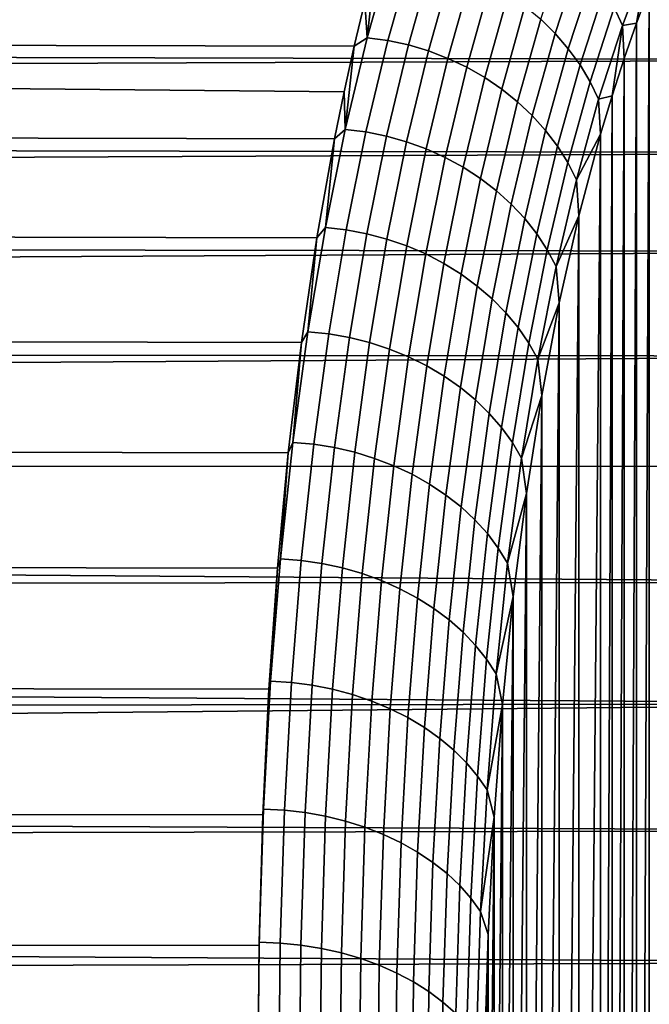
# Model space of a CAD drawing. Header units: metres. Extents: x -29 to 117, y -464 to 29.
# Tile 359 of 362: x 109.66 to 113.6, y 18.63 to 24.79. Entities that reach past the tile are written whole.
import ezdxf

# ---------------------------------------------------------------- set-up
doc = ezdxf.new("R2010")
doc.units = ezdxf.units.M
doc.layers.add('solid_24_501_056_XXX', color=7, linetype='CONTINUOUS')

msp = doc.modelspace()

# ---------------------------------------------------------------- linework, layer by layer
at = {"layer": 'solid_24_501_056_XXX'}
for points in [[(112.916756, 24.797125, 39.347851), (113.072418, 25.272263, 40.352066), (113.161942, 25.180782, 40.379963), (113.007401, 24.708027, 39.379578)], [(113.376907, 24.871229, 40.487835), (113.5373, 25.295656, 41.49284), (113.587845, 25.181114, 41.53141), (113.428871, 24.758963, 40.530933)], [(111.749367, 24.629692, 38.173134), (72.607018, 24.715385, 38.326878), (72.51284, 25.254356, 39.34985), (111.81559, 24.906208, 38.677582)], [(111.830841, 24.681471, 38.269028), (111.884552, 25.172926, 39.188599), (111.980644, 25.213671, 39.274151)], [(111.830841, 24.681471, 38.269028), (111.980644, 25.213671, 39.274151), (112.110023, 25.19445, 39.264996), (111.96051, 24.663662, 38.261143)], [(111.830841, 24.681471, 38.269028), (111.81559, 24.906208, 38.677582), (111.884552, 25.172926, 39.188599)], [(111.96051, 24.663662, 38.261143), (112.110023, 25.19445, 39.264996), (112.237663, 25.165226, 39.261139), (112.088547, 24.636044, 38.25893)], [(112.088547, 24.636044, 38.25893), (112.237663, 25.165226, 39.261139), (112.362717, 25.126211, 39.2626), (112.214096, 24.598812, 38.262409)], [(113.007401, 24.708027, 39.379578), (113.161942, 25.180782, 40.379963), (113.242935, 25.082947, 40.41206), (113.089577, 24.612621, 39.415722)], [(113.428871, 24.758963, 40.530933), (113.587845, 25.181114, 41.53141), (113.516075, 24.772739, 40.871204)], [(113.587845, 25.181114, 41.53141), (113.596306, 24.984777, 41.37722), (113.516075, 24.772739, 40.871204)], [(113.596306, 24.984777, 41.37722), (113.679047, 25.187059, 41.889301), (113.596367, 6.122445, 25.550089)], [(115.698448, 24.542198, 65.989052), (115.6269, 25.08449, 64.991165), (68.192917, 24.940754, 65.265137), (68.067963, 24.657635, 65.784477)], [(112.214096, 24.598812, 38.262409), (112.362717, 25.126211, 39.2626), (112.484215, 25.0777, 39.269363), (112.336205, 24.552252, 38.271542)], [(113.089577, 24.612621, 39.415722), (113.242935, 25.082947, 40.41206), (113.314774, 24.9795, 40.448109), (113.162666, 24.511639, 39.456001)], [(112.336205, 24.552252, 38.271542), (112.484215, 25.0777, 39.269363), (112.601242, 25.020063, 39.281384), (112.453941, 24.496719, 38.286266)], [(112.453941, 24.496719, 38.286266), (112.601242, 25.020063, 39.281384), (112.712898, 24.953741, 39.298561), (112.566399, 24.432638, 38.306469)], [(113.162666, 24.511639, 39.456001), (113.314774, 24.9795, 40.448109), (113.376907, 24.871229, 40.487835), (113.226097, 24.405849, 39.500114)], [(113.516075, 24.772739, 40.871204), (113.596306, 24.984777, 41.37722), (113.516136, 6.657597, 25.671028)], [(113.596306, 24.984777, 41.37722), (113.596367, 6.122445, 25.550089), (113.516136, 6.657597, 25.671028)], [(111.830841, 24.681471, 38.269028), (111.749367, 24.629692, 38.173134), (111.81559, 24.906208, 38.677582)], [(112.566399, 24.432638, 38.306469), (112.712898, 24.953741, 39.298561), (112.818344, 24.879238, 39.320774), (112.672722, 24.360497, 38.331993)], [(112.672722, 24.360497, 38.331993), (112.818344, 24.879238, 39.320774), (112.916756, 24.797125, 39.347851), (112.77211, 24.280846, 38.362648)], [(113.226097, 24.405849, 39.500114), (113.376907, 24.871229, 40.487835), (113.428871, 24.758963, 40.530933), (113.279404, 24.296059, 39.547718)], [(112.77211, 24.280846, 38.362648), (112.916756, 24.797125, 39.347851), (113.007401, 24.708027, 39.379578), (112.8638, 24.19429, 38.398193)], [(113.428871, 24.758963, 40.530933), (113.516075, 24.772739, 40.871204), (113.438393, 24.55057, 40.370613)], [(113.438393, 24.55057, 40.370613), (113.516075, 24.772739, 40.871204), (113.438446, 7.189163, 25.802887)], [(113.516075, 24.772739, 40.871204), (113.516136, 6.657597, 25.671028), (113.438446, 7.189163, 25.802887)], [(111.62619, 24.047878, 37.184475), (72.691628, 24.135492, 37.327621), (72.607018, 24.715385, 38.326878), (111.686142, 24.343531, 37.675385)], [(111.749367, 24.629692, 38.173134), (111.686142, 24.343531, 37.675385), (72.607018, 24.715385, 38.326878)], [(113.279404, 24.296059, 39.547718), (113.428871, 24.758963, 40.530933), (113.363403, 24.318699, 39.87595)], [(113.428871, 24.758963, 40.530933), (113.438393, 24.55057, 40.370613), (113.363403, 24.318699, 39.87595)], [(67.96978, 24.508337, 66.046883), (67.942596, 24.363657, 66.297852), (115.698448, 24.542198, 65.989052), (68.067963, 24.657635, 65.784477)], [(111.693489, 24.108068, 37.284569), (111.749367, 24.629692, 38.173134), (111.830841, 24.681471, 38.269028)], [(111.693489, 24.108068, 37.284569), (111.830841, 24.681471, 38.269028), (111.96051, 24.663662, 38.261143), (111.823418, 24.091709, 37.277977)], [(111.823418, 24.091709, 37.277977), (111.96051, 24.663662, 38.261143), (112.088547, 24.636044, 38.25893), (111.951828, 24.06575, 37.277439)], [(112.8638, 24.19429, 38.398193), (113.007401, 24.708027, 39.379578), (113.089577, 24.612621, 39.415722), (112.947083, 24.101494, 38.438366)], [(111.693489, 24.108068, 37.284569), (111.686142, 24.343531, 37.675385), (111.749367, 24.629692, 38.173134)], [(111.951828, 24.06575, 37.277439), (112.088547, 24.636044, 38.25893), (112.214096, 24.598812, 38.262409), (112.077843, 24.030376, 37.282948)], [(112.077843, 24.030376, 37.282948), (112.214096, 24.598812, 38.262409), (112.336205, 24.552252, 38.271542), (112.200508, 23.985861, 37.29446)], [(112.947083, 24.101494, 38.438366), (113.089577, 24.612621, 39.415722), (113.162666, 24.511639, 39.456001), (113.021332, 24.003162, 38.482853)], [(115.756126, 23.961636, 66.962082), (115.698448, 24.542198, 65.989052), (67.942596, 24.363657, 66.297852), (67.816757, 24.058933, 66.805061)], [(112.200508, 23.985861, 37.29446), (112.336205, 24.552252, 38.271542), (112.453941, 24.496719, 38.286266), (112.318886, 23.932541, 37.311897)], [(113.363403, 24.318699, 39.87595), (113.438393, 24.55057, 40.370613), (113.363457, 7.716577, 25.945328)], [(113.438393, 24.55057, 40.370613), (113.438446, 7.189163, 25.802887), (113.363457, 7.716577, 25.945328)], [(112.318886, 23.932541, 37.311897), (112.453941, 24.496719, 38.286266), (112.566399, 24.432638, 38.306469), (112.432083, 23.870823, 37.335117)], [(113.021332, 24.003162, 38.482853), (113.162666, 24.511639, 39.456001), (113.226097, 24.405849, 39.500114), (113.085983, 23.900045, 38.531319)], [(112.432083, 23.870823, 37.335117), (112.566399, 24.432638, 38.306469), (112.672722, 24.360497, 38.331993), (112.53923, 23.801178, 37.363945)], [(113.085983, 23.900045, 38.531319), (113.226097, 24.405849, 39.500114), (113.279404, 24.296059, 39.547718), (113.140541, 23.792933, 38.583393)], [(111.693489, 24.108068, 37.284569), (111.62619, 24.047878, 37.184475), (111.686142, 24.343531, 37.675385)], [(112.53923, 23.801178, 37.363945), (112.672722, 24.360497, 38.331993), (112.77211, 24.280846, 38.362648), (112.639511, 23.724138, 37.398163)], [(112.639511, 23.724138, 37.398163), (112.77211, 24.280846, 38.362648), (112.8638, 24.19429, 38.398193), (112.732155, 23.640289, 37.437508)], [(113.140541, 23.792933, 38.583393), (113.279404, 24.296059, 39.547718), (113.29126, 24.077612, 39.387798)], [(113.279404, 24.296059, 39.547718), (113.363403, 24.318699, 39.87595), (113.29126, 24.077612, 39.387798)], [(113.29126, 24.077612, 39.387798), (113.363403, 24.318699, 39.87595), (113.291306, 8.23918, 26.097977)], [(113.363403, 24.318699, 39.87595), (113.363457, 7.716577, 25.945328), (113.291306, 8.23918, 26.097977)], [(112.732155, 23.640289, 37.437508), (112.8638, 24.19429, 38.398193), (112.947083, 24.101494, 38.438366), (112.81646, 23.550274, 37.481678)], [(111.516136, 23.428877, 36.223923), (72.766525, 23.515759, 36.353706), (72.691628, 24.135492, 37.327621), (111.62619, 24.047878, 37.184475)], [(111.569618, 23.494257, 36.322529), (111.62619, 24.047878, 37.184475), (111.693489, 24.108068, 37.284569)], [(111.569618, 23.494257, 36.322529), (111.693489, 24.108068, 37.284569), (111.823418, 24.091709, 37.277977), (111.699783, 23.479385, 36.317257)], [(112.81646, 23.550274, 37.481678), (112.947083, 24.101494, 38.438366), (113.021332, 24.003162, 38.482853), (112.891777, 23.454775, 37.530342)], [(67.721123, 23.923817, 67.020561), (67.690392, 23.743587, 67.305878), (115.756126, 23.961636, 66.962082), (67.816757, 24.058933, 66.805061)], [(111.569618, 23.494257, 36.322529), (111.516136, 23.428877, 36.223923), (111.62619, 24.047878, 37.184475)], [(111.699783, 23.479385, 36.317257), (111.823418, 24.091709, 37.277977), (111.951828, 24.06575, 37.277439), (111.828522, 23.455139, 36.318409)], [(111.828522, 23.455139, 36.318409), (111.951828, 24.06575, 37.277439), (112.077843, 24.030376, 37.282948), (111.954956, 23.421698, 36.325962)], [(113.140541, 23.792933, 38.583393), (113.29126, 24.077612, 39.387798), (113.155899, 23.567869, 38.431095)], [(113.155899, 23.567869, 38.431095), (113.29126, 24.077612, 39.387798), (113.155945, 9.269874, 26.433834)], [(113.29126, 24.077612, 39.387798), (113.291306, 8.23918, 26.097977), (113.155945, 9.269874, 26.433834)], [(111.954956, 23.421698, 36.325962), (112.077843, 24.030376, 37.282948), (112.200508, 23.985861, 37.29446), (112.078133, 23.379311, 36.339863)], [(112.078133, 23.379311, 36.339863), (112.200508, 23.985861, 37.29446), (112.318886, 23.932541, 37.311897), (112.197098, 23.328306, 36.360004)], [(112.891777, 23.454775, 37.530342), (113.021332, 24.003162, 38.482853), (113.085983, 23.900045, 38.531319), (112.95755, 23.354525, 37.583122)], [(115.79953, 23.343454, 67.909683), (115.756126, 23.961636, 66.962082), (67.690392, 23.743587, 67.305878), (67.563675, 23.417774, 67.800049)], [(112.197098, 23.328306, 36.360004), (112.318886, 23.932541, 37.311897), (112.432083, 23.870823, 37.335117), (112.310966, 23.269072, 36.386234)], [(112.310966, 23.269072, 36.386234), (112.432083, 23.870823, 37.335117), (112.53923, 23.801178, 37.363945), (112.418846, 23.202057, 36.41835)], [(112.95755, 23.354525, 37.583122), (113.085983, 23.900045, 38.531319), (113.140541, 23.792933, 38.583393), (113.013252, 23.250284, 37.639622)], [(112.418846, 23.202057, 36.41835), (112.53923, 23.801178, 37.363945), (112.639511, 23.724138, 37.398163), (112.519936, 23.127777, 36.456112)], [(113.013252, 23.250284, 37.639622), (113.140541, 23.792933, 38.583393), (113.155899, 23.567869, 38.431095)], [(112.519936, 23.127777, 36.456112), (112.639511, 23.724138, 37.398163), (112.732155, 23.640289, 37.437508), (112.613449, 23.046795, 36.499222)], [(112.613449, 23.046795, 36.499222), (112.732155, 23.640289, 37.437508), (112.81646, 23.550274, 37.481678), (112.698677, 22.959728, 36.547359)], [(112.698677, 22.959728, 36.547359), (112.81646, 23.550274, 37.481678), (112.891777, 23.454775, 37.530342), (112.774971, 22.867245, 36.600159)], [(113.013252, 23.250284, 37.639622), (113.155899, 23.567869, 38.431095), (113.032997, 23.022209, 37.500889)], [(113.032997, 23.022209, 37.500889), (113.155899, 23.567869, 38.431095), (113.033043, 10.280712, 26.809666)], [(113.155899, 23.567869, 38.431095), (113.155945, 9.269874, 26.433834), (113.033043, 10.280712, 26.809666)], [(111.419472, 22.773951, 35.29248), (72.831642, 22.857218, 35.406567), (72.766525, 23.515759, 36.353706), (111.516136, 23.428877, 36.223923)], [(111.460205, 22.840876, 35.38467), (111.516136, 23.428877, 36.223923), (111.569618, 23.494257, 36.322529)], [(111.460205, 22.840876, 35.38467), (111.569618, 23.494257, 36.322529), (111.699783, 23.479385, 36.317257), (111.590591, 22.827526, 35.380745)], [(111.590591, 22.827526, 35.380745), (111.699783, 23.479385, 36.317257), (111.828522, 23.455139, 36.318409), (111.71962, 22.805048, 35.383598)], [(67.471153, 23.300739, 67.969666), (67.436783, 23.081654, 68.287315), (115.79953, 23.343454, 67.909683), (67.563675, 23.417774, 67.800049)], [(111.460205, 22.840876, 35.38467), (111.419472, 22.773951, 35.29248), (111.516136, 23.428877, 36.223923)], [(111.71962, 22.805048, 35.383598), (111.828522, 23.455139, 36.318409), (111.954956, 23.421698, 36.325962), (111.846428, 22.773603, 35.393208)], [(111.846428, 22.773603, 35.393208), (111.954956, 23.421698, 36.325962), (112.078133, 23.379311, 36.339863), (111.970047, 22.733435, 35.409492)], [(112.774971, 22.867245, 36.600159), (112.891777, 23.454775, 37.530342), (112.95755, 23.354525, 37.583122), (112.841743, 22.770046, 36.657207)], [(111.970047, 22.733435, 35.409492), (112.078133, 23.379311, 36.339863), (112.197098, 23.328306, 36.360004), (112.089546, 22.684847, 35.432335)], [(112.841743, 22.770046, 36.657207), (112.95755, 23.354525, 37.583122), (113.013252, 23.250284, 37.639622), (112.898499, 22.668877, 36.718082)], [(115.828644, 22.688797, 68.83046), (115.79953, 23.343454, 67.909683), (67.436783, 23.081654, 68.287315), (67.309654, 22.735367, 68.767479)], [(112.089546, 22.684847, 35.432335), (112.197098, 23.328306, 36.360004), (112.310966, 23.269072, 36.386234), (112.204002, 22.628212, 35.461559)], [(112.204002, 22.628212, 35.461559), (112.310966, 23.269072, 36.386234), (112.418846, 23.202057, 36.41835), (112.312538, 22.563959, 35.496941)], [(112.898499, 22.668877, 36.718082), (113.013252, 23.250284, 37.639622), (113.032997, 23.022209, 37.500889)], [(112.312538, 22.563959, 35.496941), (112.418846, 23.202057, 36.41835), (112.519936, 23.127777, 36.456112), (112.414337, 22.49258, 35.538208)], [(112.414337, 22.49258, 35.538208), (112.519936, 23.127777, 36.456112), (112.613449, 23.046795, 36.499222), (112.508621, 22.414619, 35.585052)], [(112.508621, 22.414619, 35.585052), (112.613449, 23.046795, 36.499222), (112.698677, 22.959728, 36.547359), (112.594673, 22.330671, 35.637112)], [(112.898499, 22.668877, 36.718082), (113.032997, 23.022209, 37.500889), (112.923271, 22.442587, 36.598961)], [(112.923271, 22.442587, 36.598961), (113.032997, 23.022209, 37.500889), (112.923309, 11.269585, 27.223843)], [(113.032997, 23.022209, 37.500889), (113.033043, 10.280712, 26.809666), (112.923309, 11.269585, 27.223843)], [(112.594673, 22.330671, 35.637112), (112.698677, 22.959728, 36.547359), (112.774971, 22.867245, 36.600159), (112.671822, 22.241377, 35.693993)], [(112.671822, 22.241377, 35.693993), (112.774971, 22.867245, 36.600159), (112.841743, 22.770046, 36.657207), (112.739494, 22.147417, 35.755257)], [(111.336983, 22.084316, 34.391064), (72.886871, 22.16098, 34.487637), (72.831642, 22.857218, 35.406567), (111.419472, 22.773951, 35.29248)], [(111.366081, 22.148994, 34.472763), (111.419472, 22.773951, 35.29248), (111.460205, 22.840876, 35.38467)], [(111.366081, 22.148994, 34.472763), (111.460205, 22.840876, 35.38467), (111.590591, 22.827526, 35.380745), (111.496651, 22.137197, 34.4702)], [(111.496651, 22.137197, 34.4702), (111.590591, 22.827526, 35.380745), (111.71962, 22.805048, 35.383598), (111.625931, 22.116535, 34.47477)], [(111.625931, 22.116535, 34.47477), (111.71962, 22.805048, 35.383598), (111.846428, 22.773603, 35.393208), (111.753059, 22.087154, 34.486431)], [(111.366081, 22.148994, 34.472763), (111.336983, 22.084316, 34.391064), (111.419472, 22.773951, 35.29248)], [(111.753059, 22.087154, 34.486431), (111.846428, 22.773603, 35.393208), (111.970047, 22.733435, 35.409492), (111.877068, 22.049284, 34.505096)], [(112.739494, 22.147417, 35.755257), (112.841743, 22.770046, 36.657207), (112.898499, 22.668877, 36.718082), (112.797173, 22.049507, 35.820438)], [(115.843224, 21.998198, 69.723892), (115.828644, 22.688797, 68.83046), (67.182228, 22.379049, 69.240334), (67.054688, 22.012886, 69.705635)], [(67.220245, 22.640129, 68.892761), (67.182228, 22.379049, 69.240334), (115.828644, 22.688797, 68.83046), (67.309654, 22.735367, 68.767479)], [(111.877068, 22.049284, 34.505096), (111.970047, 22.733435, 35.409492), (112.089546, 22.684847, 35.432335), (111.997017, 22.00321, 34.530624)], [(111.997017, 22.00321, 34.530624), (112.089546, 22.684847, 35.432335), (112.204002, 22.628212, 35.461559), (112.111984, 21.949284, 34.562817)], [(112.111984, 21.949284, 34.562817), (112.204002, 22.628212, 35.461559), (112.312538, 22.563959, 35.496941), (112.221092, 21.887918, 34.601433)], [(112.797173, 22.049507, 35.820438), (112.898499, 22.668877, 36.718082), (112.923271, 22.442587, 36.598961)], [(112.221092, 21.887918, 34.601433), (112.312538, 22.563959, 35.496941), (112.414337, 22.49258, 35.538208), (112.323509, 21.81958, 34.646175)], [(112.323509, 21.81958, 34.646175), (112.414337, 22.49258, 35.538208), (112.508621, 22.414619, 35.585052), (112.418457, 21.744791, 34.696701)], [(112.797173, 22.049507, 35.820438), (112.923271, 22.442587, 36.598961), (112.827202, 21.829659, 35.725407)], [(112.827202, 21.829659, 35.725407), (112.923271, 22.442587, 36.598961), (112.82724, 12.236304, 27.675751)], [(112.923271, 22.442587, 36.598961), (112.923309, 11.269585, 27.223843), (112.82724, 12.236304, 27.675751)], [(112.418457, 21.744791, 34.696701), (112.508621, 22.414619, 35.585052), (112.594673, 22.330671, 35.637112), (112.505211, 21.664122, 34.752628)], [(112.505211, 21.664122, 34.752628), (112.594673, 22.330671, 35.637112), (112.671822, 22.241377, 35.693993), (112.583107, 21.578188, 34.81353)], [(112.583107, 21.578188, 34.81353), (112.671822, 22.241377, 35.693993), (112.739494, 22.147417, 35.755257), (112.65155, 21.487644, 34.878941)], [(111.268867, 21.36117, 33.52055), (72.932167, 21.428164, 33.59827), (72.886871, 22.16098, 34.487637), (111.336983, 22.084316, 34.391064)], [(111.287994, 21.419746, 33.588581), (111.336983, 22.084316, 34.391064), (111.366081, 22.148994, 34.472763)], [(111.287994, 21.419746, 33.588581), (111.366081, 22.148994, 34.472763), (111.496651, 22.137197, 34.4702), (111.418716, 21.409531, 33.587395)], [(111.418716, 21.409531, 33.587395), (111.496651, 22.137197, 34.4702), (111.625931, 22.116535, 34.47477), (111.548203, 21.390728, 33.593681)], [(112.65155, 21.487644, 34.878941), (112.739494, 22.147417, 35.755257), (112.797173, 22.049507, 35.820438), (112.710022, 21.393181, 34.94836)], [(111.287994, 21.419746, 33.588581), (111.268867, 21.36117, 33.52055), (111.336983, 22.084316, 34.391064)], [(111.548203, 21.390728, 33.593681), (111.625931, 22.116535, 34.47477), (111.753059, 22.087154, 34.486431), (111.675606, 21.363474, 33.607395)], [(111.675606, 21.363474, 33.607395), (111.753059, 22.087154, 34.486431), (111.877068, 22.049284, 34.505096), (111.799942, 21.327976, 33.628429)], [(115.843262, 21.272797, 70.5886), (115.843224, 21.998198, 69.723892), (67.054688, 22.012886, 69.705635), (66.927208, 21.63706, 70.163155)], [(111.799942, 21.327976, 33.628429), (111.877068, 22.049284, 34.505096), (111.997017, 22.00321, 34.530624), (111.920265, 21.284508, 33.656616)], [(111.920265, 21.284508, 33.656616), (111.997017, 22.00321, 34.530624), (112.111984, 21.949284, 34.562817), (112.035652, 21.233398, 33.69175)], [(112.710022, 21.393181, 34.94836), (112.797173, 22.049507, 35.820438), (112.827202, 21.829659, 35.725407)], [(112.035652, 21.233398, 33.69175), (112.111984, 21.949284, 34.562817), (112.221092, 21.887918, 34.601433), (112.145233, 21.175039, 33.733559)], [(112.145233, 21.175039, 33.733559), (112.221092, 21.887918, 34.601433), (112.323509, 21.81958, 34.646175), (112.248161, 21.109873, 33.781723)], [(112.248161, 21.109873, 33.781723), (112.323509, 21.81958, 34.646175), (112.418457, 21.744791, 34.696701), (112.343666, 21.038401, 33.835876)], [(112.710022, 21.393181, 34.94836), (112.827202, 21.829659, 35.725407), (112.745232, 21.184824, 34.881058)], [(112.745232, 21.184824, 34.881058), (112.827202, 21.829659, 35.725407), (112.745255, 13.179826, 28.164164)], [(112.827202, 21.829659, 35.725407), (112.82724, 12.236304, 27.675751), (112.745255, 13.179826, 28.164164)], [(112.343666, 21.038401, 33.835876), (112.418457, 21.744791, 34.696701), (112.505211, 21.664122, 34.752628), (112.431007, 20.961164, 33.895607)], [(115.843262, 21.272797, 70.5886), (66.927208, 21.63706, 70.163155), (66.799721, 21.25173, 70.612694)], [(112.431007, 20.961164, 33.895607), (112.505211, 21.664122, 34.752628), (112.583107, 21.578188, 34.81353), (112.509521, 20.878754, 33.960457)], [(112.509521, 20.878754, 33.960457), (112.583107, 21.578188, 34.81353), (112.65155, 21.487644, 34.878941), (112.578613, 20.791798, 34.029934)], [(112.578613, 20.791798, 34.029934), (112.65155, 21.487644, 34.878941), (112.710022, 21.393181, 34.94836), (112.637749, 20.700958, 34.103504)], [(111.215645, 20.605579, 32.68166), (72.967438, 20.659895, 32.739758), (72.932167, 21.428164, 33.59827), (111.268867, 21.36117, 33.52055)], [(111.226601, 20.65435, 32.733852), (111.268867, 21.36117, 33.52055), (111.287994, 21.419746, 33.588581)], [(111.226601, 20.65435, 32.733852), (111.287994, 21.419746, 33.588581), (111.418716, 21.409531, 33.587395), (111.357445, 20.645741, 32.734055)], [(111.357445, 20.645741, 32.734055), (111.418716, 21.409531, 33.587395), (111.548203, 21.390728, 33.593681), (111.487099, 20.628838, 32.742065)], [(111.487099, 20.628838, 32.742065), (111.548203, 21.390728, 33.593681), (111.675606, 21.363474, 33.607395), (111.614716, 20.603765, 32.75782)], [(112.637749, 20.700958, 34.103504), (112.710022, 21.393181, 34.94836), (112.745232, 21.184824, 34.881058)], [(111.226601, 20.65435, 32.733852), (111.215645, 20.605579, 32.68166), (111.268867, 21.36117, 33.52055)], [(111.614716, 20.603765, 32.75782), (111.675606, 21.363474, 33.607395), (111.799942, 21.327976, 33.628429), (111.739304, 20.570713, 32.781197)], [(111.739304, 20.570713, 32.781197), (111.799942, 21.327976, 33.628429), (111.920265, 21.284508, 33.656616), (111.859917, 20.529936, 32.812019)], [(115.828773, 20.513025, 71.42408), (115.843262, 21.272797, 70.5886), (66.799721, 21.25173, 70.612694), (66.67218, 20.857054, 71.054062)], [(111.859917, 20.529936, 32.812019), (111.920265, 21.284508, 33.656616), (112.035652, 21.233398, 33.69175), (111.975647, 20.481743, 32.850052)], [(111.975647, 20.481743, 32.850052), (112.035652, 21.233398, 33.69175), (112.145233, 21.175039, 33.733559), (112.085594, 20.426502, 32.895004)], [(112.085594, 20.426502, 32.895004), (112.145233, 21.175039, 33.733559), (112.248161, 21.109873, 33.781723), (112.188934, 20.364635, 32.946529)], [(112.637749, 20.700958, 34.103504), (112.745232, 21.184824, 34.881058), (112.677719, 20.5089, 34.066345)], [(112.677719, 20.5089, 34.066345), (112.745232, 21.184824, 34.881058), (112.677742, 14.099577, 28.688354)], [(112.745232, 21.184824, 34.881058), (112.745255, 13.179826, 28.164164), (112.677742, 14.099577, 28.688354)], [(112.188934, 20.364635, 32.946529), (112.248161, 21.109873, 33.781723), (112.343666, 21.038401, 33.835876), (112.284874, 20.296614, 33.004242)], [(112.284874, 20.296614, 33.004242), (112.343666, 21.038401, 33.835876), (112.431007, 20.961164, 33.895607), (112.372673, 20.222956, 33.067699)], [(112.372673, 20.222956, 33.067699), (112.431007, 20.961164, 33.895607), (112.509521, 20.878754, 33.960457), (112.451675, 20.144224, 33.136414)], [(115.828773, 20.513025, 71.42408), (66.67218, 20.857054, 71.054062), (66.544762, 20.453236, 71.487045)], [(112.451675, 20.144224, 33.136414), (112.509521, 20.878754, 33.960457), (112.578613, 20.791798, 34.029934), (112.521271, 20.06102, 33.209862)], [(112.521271, 20.06102, 33.209862), (112.578613, 20.791798, 34.029934), (112.637749, 20.700958, 34.103504), (112.580933, 19.973976, 33.287487)], [(111.177406, 19.818727, 31.875263), (72.992676, 19.857487, 31.913504), (72.967438, 20.659895, 32.739758), (111.215645, 20.605579, 32.68166)], [(111.182365, 19.854183, 31.910246), (111.215645, 20.605579, 32.68166), (111.226601, 20.65435, 32.733852)], [(111.182365, 19.854183, 31.910246), (111.226601, 20.65435, 32.733852), (111.357445, 20.645741, 32.734055), (111.313293, 19.847202, 31.911844)], [(111.313293, 19.847202, 31.911844), (111.357445, 20.645741, 32.734055), (111.487099, 20.628838, 32.742065), (111.443077, 19.832235, 31.921572)], [(112.580933, 19.973976, 33.287487), (112.637749, 20.700958, 34.103504), (112.677719, 20.5089, 34.066345)], [(111.182365, 19.854183, 31.910246), (111.177406, 19.818727, 31.875263), (111.215645, 20.605579, 32.68166)], [(111.443077, 19.832235, 31.921572), (111.487099, 20.628838, 32.742065), (111.614716, 20.603765, 32.75782), (111.570839, 19.809393, 31.93935)], [(111.570839, 19.809393, 31.93935), (111.614716, 20.603765, 32.75782), (111.739304, 20.570713, 32.781197), (111.69561, 19.778852, 31.965044)], [(111.69561, 19.778852, 31.965044), (111.739304, 20.570713, 32.781197), (111.859917, 20.529936, 32.812019), (111.816444, 19.740845, 31.998459)], [(111.816444, 19.740845, 31.998459), (111.859917, 20.529936, 32.812019), (111.975647, 20.481743, 32.850052), (111.932411, 19.69566, 32.039341)], [(115.799751, 19.720032, 72.228951), (115.828773, 20.513025, 71.42408), (66.417633, 20.040482, 71.911423), (66.385025, 19.933001, 72.019058)], [(115.828773, 20.513025, 71.42408), (66.544762, 20.453236, 71.487045), (66.417633, 20.040482, 71.911423)], [(111.932411, 19.69566, 32.039341), (111.975647, 20.481743, 32.850052), (112.085594, 20.426502, 32.895004), (112.042633, 19.643642, 32.087376)], [(112.580933, 19.973976, 33.287487), (112.677719, 20.5089, 34.066345), (112.624969, 19.802958, 33.281925)], [(112.624969, 19.802958, 33.281925), (112.677719, 20.5089, 34.066345), (112.624977, 14.994745, 29.247395)], [(112.677719, 20.5089, 34.066345), (112.677742, 14.099577, 28.688354), (112.624977, 14.994745, 29.247395)], [(112.042633, 19.643642, 32.087376), (112.085594, 20.426502, 32.895004), (112.188934, 20.364635, 32.946529), (112.146263, 19.58519, 32.142197)], [(112.146263, 19.58519, 32.142197), (112.188934, 20.364635, 32.946529), (112.284874, 20.296614, 33.004242), (112.242516, 19.520746, 32.203384)], [(112.242516, 19.520746, 32.203384), (112.284874, 20.296614, 33.004242), (112.372673, 20.222956, 33.067699), (112.33065, 19.450806, 32.270477)], [(112.33065, 19.450806, 32.270477), (112.372673, 20.222956, 33.067699), (112.451675, 20.144224, 33.136414), (112.410004, 19.3759, 32.34296)], [(112.410004, 19.3759, 32.34296), (112.451675, 20.144224, 33.136414), (112.521271, 20.06102, 33.209862), (112.479965, 19.2966, 32.42028)], [(112.479965, 19.2966, 32.42028), (112.521271, 20.06102, 33.209862), (112.580933, 19.973976, 33.287487), (112.540009, 19.213512, 32.50185)], [(112.540009, 19.213512, 32.50185), (112.580933, 19.973976, 33.287487), (112.624969, 19.802958, 33.281925)], [(115.799751, 19.720032, 72.228951), (66.385025, 19.933001, 72.019058), (66.290741, 19.618967, 72.327019)], [(111.15448, 19.001537, 31.101963), (73.007828, 19.022247, 31.120811), (72.992676, 19.857487, 31.913504), (111.177406, 19.818727, 31.875263)], [(111.155693, 19.020693, 31.119408), (111.177406, 19.818727, 31.875263), (111.182365, 19.854183, 31.910246)], [(111.155693, 19.020693, 31.119408), (111.182365, 19.854183, 31.910246), (111.313293, 19.847202, 31.911844), (111.286674, 19.015356, 31.122404)], [(111.286674, 19.015356, 31.122404), (111.313293, 19.847202, 31.911844), (111.443077, 19.832235, 31.921572), (111.416527, 19.002356, 31.133837)], [(111.155693, 19.020693, 31.119408), (111.15448, 19.001537, 31.101963), (111.177406, 19.818727, 31.875263)], [(111.416527, 19.002356, 31.133837), (111.443077, 19.832235, 31.921572), (111.570839, 19.809393, 31.93935), (111.54438, 18.981789, 31.153616)], [(111.54438, 18.981789, 31.153616), (111.570839, 19.809393, 31.93935), (111.69561, 19.778852, 31.965044), (111.669266, 18.953817, 31.181593)], [(112.540009, 19.213512, 32.50185), (112.624969, 19.802958, 33.281925), (112.587189, 19.068453, 32.528759)], [(112.624969, 19.802958, 33.281925), (112.624977, 14.994745, 29.247395), (112.587189, 15.864103, 29.840004)], [(112.587189, 19.068453, 32.528759), (112.624969, 19.802958, 33.281925), (112.587189, 15.864103, 29.840004)], [(115.756416, 18.894234, 73.002594), (115.799751, 19.720032, 72.228951), (66.290741, 19.618967, 72.327019), (66.164032, 19.188869, 72.733658)], [(111.669266, 18.953817, 31.181593), (111.69561, 19.778852, 31.965044), (111.816444, 19.740845, 31.998459), (111.79023, 18.91865, 31.217554)], [(111.79023, 18.91865, 31.217554), (111.816444, 19.740845, 31.998459), (111.932411, 19.69566, 32.039341), (111.906342, 18.876556, 31.261225)], [(111.906342, 18.876556, 31.261225), (111.932411, 19.69566, 32.039341), (112.042633, 19.643642, 32.087376), (112.016724, 18.827858, 31.312271)], [(112.016724, 18.827858, 31.312271), (112.042633, 19.643642, 32.087376), (112.146263, 19.58519, 32.142197), (112.120529, 18.772926, 31.370306)], [(112.120529, 18.772926, 31.370306), (112.146263, 19.58519, 32.142197), (112.242516, 19.520746, 32.203384), (112.216972, 18.712179, 31.434883)], [(112.216972, 18.712179, 31.434883), (112.242516, 19.520746, 32.203384), (112.33065, 19.450806, 32.270477), (112.305313, 18.646082, 31.505514)], [(112.305313, 18.646082, 31.505514), (112.33065, 19.450806, 32.270477), (112.410004, 19.3759, 32.34296), (112.38488, 18.575138, 31.581657)], [(112.38488, 18.575138, 31.581657), (112.410004, 19.3759, 32.34296), (112.479965, 19.2966, 32.42028), (112.455063, 18.499886, 31.662733)], [(112.455063, 18.499886, 31.662733), (112.479965, 19.2966, 32.42028), (112.540009, 19.213512, 32.50185), (112.515327, 18.420904, 31.748121)], [(115.756416, 18.894234, 73.002594), (66.164032, 19.188869, 72.733658), (66.037674, 18.75041, 73.131142)], [(112.540009, 19.213512, 32.50185), (112.587189, 19.068453, 32.528759), (112.564484, 18.307688, 31.808464), (112.515327, 18.420904, 31.748121)], [(112.587189, 19.068453, 32.528759), (112.587189, 15.864103, 29.840004), (112.564484, 16.705627, 30.464178)], [(112.564484, 18.307688, 31.808464), (112.587189, 19.068453, 32.528759), (112.564484, 16.705627, 30.464178)], [(73.007828, 19.022247, 31.120811), (111.146767, 18.155605, 30.362991), (111.15448, 17.280916, 29.658194), (73.012909, 18.155605, 30.362991)], [(111.15448, 19.001537, 31.101963), (111.146767, 18.155605, 30.362991), (73.007828, 19.022247, 31.120811)], [(111.155693, 19.020693, 31.119408), (111.146767, 18.155605, 30.362991), (111.15448, 19.001537, 31.101963)], [(111.286674, 19.015356, 31.122404), (111.277763, 18.151922, 30.367382), (111.146767, 18.155605, 30.362991), (111.155693, 19.020693, 31.119408)], [(111.416527, 19.002356, 31.133837), (111.407646, 18.140911, 30.380503), (111.277763, 18.151922, 30.367382), (111.286674, 19.015356, 31.122404)], [(111.54438, 18.981789, 31.153616), (111.53553, 18.12266, 30.402256), (111.407646, 18.140911, 30.380503), (111.416527, 19.002356, 31.133837)], [(111.669266, 18.953817, 31.181593), (111.660454, 18.097305, 30.432472), (111.53553, 18.12266, 30.402256), (111.54438, 18.981789, 31.153616)], [(111.79023, 18.91865, 31.217554), (111.781456, 18.065041, 30.470922), (111.660454, 18.097305, 30.432472), (111.669266, 18.953817, 31.181593)], [(111.906342, 18.876556, 31.261225), (111.897621, 18.026114, 30.517315), (111.781456, 18.065041, 30.470922), (111.79023, 18.91865, 31.217554)], [(115.698807, 18.036806, 73.743637), (115.756416, 18.894234, 73.002594), (66.037674, 18.75041, 73.131142), (65.911835, 18.303814, 73.519272)], [(112.016724, 18.827858, 31.312271), (112.008057, 17.98082, 30.571295), (111.897621, 18.026114, 30.517315), (111.906342, 18.876556, 31.261225)], [(112.120529, 18.772926, 31.370306), (112.111923, 17.929504, 30.63245), (112.008057, 17.98082, 30.571295), (112.016724, 18.827858, 31.312271)], [(112.216972, 18.712179, 31.434883), (112.208427, 17.872559, 30.700314), (112.111923, 17.929504, 30.63245), (112.120529, 18.772926, 31.370306)], [(112.305313, 18.646082, 31.505514), (112.296837, 17.810419, 30.774368), (112.208427, 17.872559, 30.700314), (112.216972, 18.712179, 31.434883)], [(112.38488, 18.575138, 31.581657), (112.376472, 17.743559, 30.854052), (112.296837, 17.810419, 30.774368), (112.305313, 18.646082, 31.505514)]]:
    msp.add_3dface(points, dxfattribs=at)

doc.saveas('drawing.dxf')
